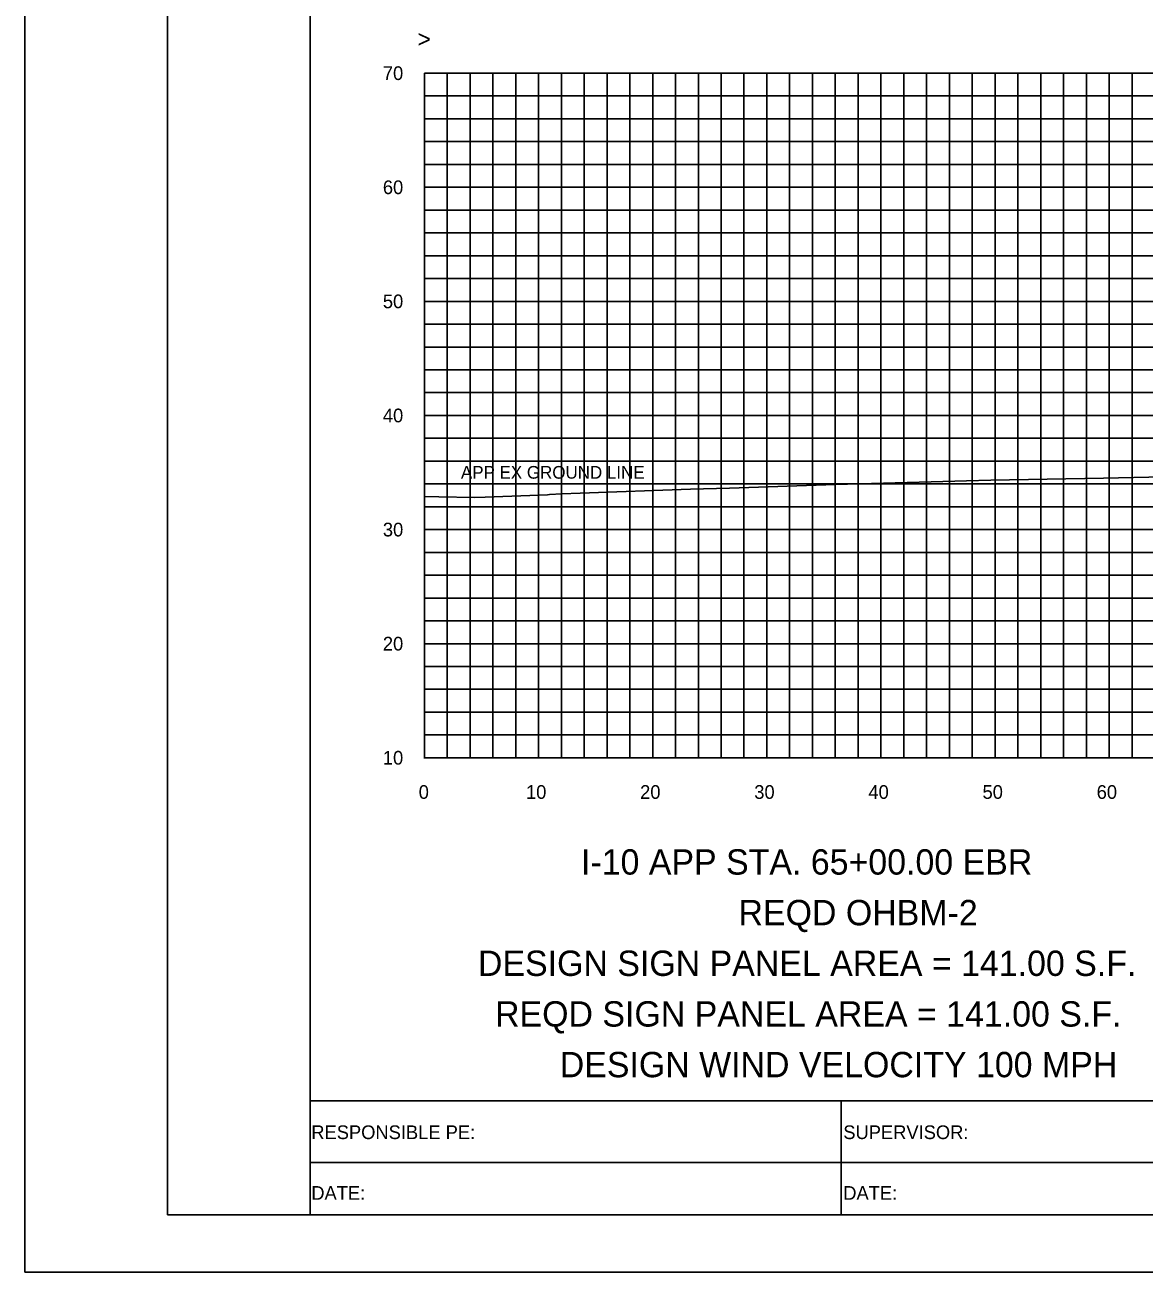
# Model space of a CAD drawing. Extents: x 1797809 to 2198143, y 249608 to 1237864.
# Drawn here: x 2194512.7 to 2194610.7, y 1237118 to 1237227.3 of the extents above; entities that cross this region are included whole.
import ezdxf

# ---------------------------------------------------------------- set-up
doc = ezdxf.new("R2010")
doc.units = 0
for name, color, linetype in [('10', 7, 'Continuous'), ('31', 7, 'Continuous'), ('60', 7, 'Continuous'), ('DESIGN - SHEET - Light Grid', 7, 'Continuous'), ('GSCOLORFILL', 7, 'Continuous'), ('GSOUTLINE', 7, 'Continuous'), ('GSSHT', 7, 'Continuous'), ('Level 45', 7, 'Continuous'), ('Level 55', 7, 'Continuous')]:
    doc.layers.add(name, color=color, linetype=linetype)

msp = doc.modelspace()

# ---------------------------------------------------------------- linework, layer by layer
at = {"layer": '60'}
for p, q in [((2194547.69, 1237163.11), (2194547.69, 1237223.11)), ((2194547.69, 1237163.05), (2194547.69, 1237163.11)), ((2194547.69, 1237163.11), (2194677.69, 1237163.11)), ((2194557.69, 1237163.05), (2194557.69, 1237163.11)), ((2194567.69, 1237163.05), (2194567.69, 1237163.11)), ((2194577.69, 1237163.05), (2194577.69, 1237163.11)), ((2194587.69, 1237163.05), (2194587.69, 1237163.11)), ((2194597.69, 1237163.05), (2194597.69, 1237163.11)), ((2194607.69, 1237163.05), (2194607.69, 1237163.11))]:
    msp.add_line(p, q, dxfattribs=at)
at = {"layer": 'DESIGN - SHEET - Light Grid'}
msp.add_lwpolyline([(2194547.69, 1237186), (2194548.96, 1237185.98), (2194552.09, 1237185.93), (2194553.02, 1237185.96), (2194558.47, 1237186.16), (2194558.64, 1237186.17), (2194559.72, 1237186.23), (2194561.33, 1237186.29), (2194571, 1237186.64), (2194574.43, 1237186.75), (2194583.71, 1237187.05), (2194592.08, 1237187.29), (2194595.19, 1237187.39), (2194597.32, 1237187.43), (2194607.2, 1237187.62), (2194612.47, 1237187.74)], dxfattribs=at)
at = {"layer": 'GSCOLORFILL'}
for p, q in [((2194537.69, 1237123.04), (2194537.69, 1237133.05)), ((2194584.21, 1237133.05), (2194584.21, 1237123.04)), ((2194537.69, 1237127.65), (2194693.32, 1237127.65))]:
    msp.add_line(p, q, dxfattribs=at)
msp.add_lwpolyline([(2194525.19, 1237123.04), (2194847.69, 1237123.04), (2194847.69, 1237333.04), (2194525.19, 1237333.04)], close=True, dxfattribs=at)
at = {"layer": 'GSSHT'}
for p, q in [((2194547.69, 1237223.11), (2194677.69, 1237223.11)), ((2194549.69, 1237163.11), (2194549.69, 1237223.11)), ((2194551.69, 1237163.11), (2194551.69, 1237223.11)), ((2194553.69, 1237163.11), (2194553.69, 1237223.11)), ((2194555.69, 1237163.11), (2194555.69, 1237223.11)), ((2194557.69, 1237163.11), (2194557.69, 1237223.11)), ((2194559.69, 1237163.11), (2194559.69, 1237223.11)), ((2194561.69, 1237163.11), (2194561.69, 1237223.11)), ((2194563.69, 1237163.11), (2194563.69, 1237223.11)), ((2194565.69, 1237163.11), (2194565.69, 1237223.11)), ((2194567.69, 1237163.11), (2194567.69, 1237223.11)), ((2194569.69, 1237163.11), (2194569.69, 1237223.11)), ((2194571.69, 1237163.11), (2194571.69, 1237223.11)), ((2194573.69, 1237163.11), (2194573.69, 1237223.11)), ((2194575.69, 1237163.11), (2194575.69, 1237223.11)), ((2194577.69, 1237163.11), (2194577.69, 1237223.11)), ((2194579.69, 1237163.11), (2194579.69, 1237223.11)), ((2194581.69, 1237163.11), (2194581.69, 1237223.11)), ((2194583.69, 1237163.11), (2194583.69, 1237223.11)), ((2194585.69, 1237163.11), (2194585.69, 1237223.11)), ((2194587.69, 1237163.11), (2194587.69, 1237223.11)), ((2194589.69, 1237163.11), (2194589.69, 1237223.11)), ((2194591.69, 1237163.11), (2194591.69, 1237223.11)), ((2194593.69, 1237163.11), (2194593.69, 1237223.11)), ((2194595.69, 1237163.11), (2194595.69, 1237223.11)), ((2194597.69, 1237163.11), (2194597.69, 1237223.11)), ((2194599.69, 1237163.11), (2194599.69, 1237223.11)), ((2194601.69, 1237163.11), (2194601.69, 1237223.11)), ((2194603.69, 1237163.11), (2194603.69, 1237223.11)), ((2194605.69, 1237163.11), (2194605.69, 1237223.11)), ((2194607.69, 1237163.11), (2194607.69, 1237223.11)), ((2194609.69, 1237163.11), (2194609.69, 1237223.11)), ((2194547.69, 1237221.11), (2194677.69, 1237221.11)), ((2194547.69, 1237219.11), (2194677.69, 1237219.11)), ((2194547.69, 1237217.11), (2194677.69, 1237217.11)), ((2194547.69, 1237215.11), (2194677.69, 1237215.11)), ((2194547.69, 1237213.11), (2194677.69, 1237213.11)), ((2194547.69, 1237211.11), (2194677.69, 1237211.11)), ((2194547.69, 1237209.11), (2194677.69, 1237209.11)), ((2194547.69, 1237207.11), (2194677.69, 1237207.11)), ((2194547.69, 1237205.11), (2194677.69, 1237205.11)), ((2194547.69, 1237203.11), (2194677.69, 1237203.11)), ((2194547.69, 1237201.11), (2194677.69, 1237201.11)), ((2194547.69, 1237199.11), (2194677.69, 1237199.11)), ((2194547.69, 1237197.11), (2194677.69, 1237197.11)), ((2194547.69, 1237195.11), (2194677.69, 1237195.11)), ((2194547.69, 1237193.11), (2194677.69, 1237193.11)), ((2194547.69, 1237191.11), (2194677.69, 1237191.11)), ((2194547.69, 1237189.11), (2194677.69, 1237189.11)), ((2194547.69, 1237187.11), (2194677.69, 1237187.11)), ((2194547.69, 1237185.11), (2194677.69, 1237185.11)), ((2194547.69, 1237183.11), (2194677.69, 1237183.11)), ((2194547.69, 1237181.11), (2194677.69, 1237181.11)), ((2194547.69, 1237179.11), (2194677.69, 1237179.11)), ((2194547.69, 1237177.11), (2194677.69, 1237177.11)), ((2194547.69, 1237175.11), (2194677.69, 1237175.11)), ((2194547.69, 1237173.11), (2194677.69, 1237173.11)), ((2194547.69, 1237171.11), (2194677.69, 1237171.11)), ((2194547.69, 1237169.11), (2194677.69, 1237169.11)), ((2194547.69, 1237167.11), (2194677.69, 1237167.11)), ((2194547.69, 1237165.11), (2194677.69, 1237165.11)), ((2194547.69, 1237163.11), (2194677.69, 1237163.11))]:
    msp.add_line(p, q, dxfattribs=at)
msp.add_lwpolyline([(2194512.69, 1237118.04), (2194852.69, 1237118.04), (2194852.69, 1237338.04), (2194512.69, 1237338.04)], close=True, dxfattribs=at)
at = {"layer": 'Level 45'}
msp.add_lwpolyline([(2194537.69, 1237133.05), (2194837.69, 1237133.05), (2194837.69, 1237323.05), (2194537.69, 1237323.05)], close=True, dxfattribs=at)

# ---------------------------------------------------------------- texts
at = {"layer": '10'}
for s, p in [('0', (2194547.19, 1237159.51)), ('10', (2194556.59, 1237159.51)), ('20', (2194566.59, 1237159.51)), ('30', (2194576.59, 1237159.51)), ('40', (2194586.59, 1237159.51)), ('50', (2194596.59, 1237159.51)), ('60', (2194606.59, 1237159.51))]:
    msp.add_text(s, height=1.2, dxfattribs=at).set_placement(p)
at = {"layer": '31'}
for s, p in [('70', (2194544.05, 1237222.51)), ('60', (2194544.05, 1237212.51)), ('50', (2194544.05, 1237202.51)), ('40', (2194544.05, 1237192.51)), ('30', (2194544.05, 1237182.51)), ('20', (2194544.05, 1237172.51)), ('10', (2194544.05, 1237162.51))]:
    msp.add_text(s, height=1.2, dxfattribs=at).set_placement(p)
at = {"layer": '60'}
msp.add_text('>', height=1.5, dxfattribs=at).set_placement((2194547.08, 1237225.36))
at = {"layer": 'GSOUTLINE'}
for s, p in [('RESPONSIBLE PE:', (2194537.78, 1237129.69)), ('SUPERVISOR:', (2194584.39, 1237129.69)), ('DATE:', (2194537.78, 1237124.37)), ('DATE:', (2194584.39, 1237124.37))]:
    msp.add_text(s, height=1.2, rotation=360, dxfattribs=at).set_placement(p)
at = {"layer": 'Level 55'}
for s, height, p in [('APP EX GROUND LINE', 1.1105, (2194550.89, 1237187.57)), ('I-10 APP STA. 65+00.00 EBR', 2.2209, (2194561.41, 1237152.87)), ('REQD OHBM-2', 2.2209, (2194575.21, 1237148.43)), ('DESIGN SIGN PANEL AREA = 141.00 S.F.', 2.2209, (2194552.38, 1237143.99)), ('REQD SIGN PANEL AREA = 141.00 S.F.', 2.2209, (2194553.88, 1237139.55)), ('DESIGN WIND VELOCITY 100 MPH', 2.2209, (2194559.55, 1237135.11))]:
    msp.add_text(s, height=height, dxfattribs=at).set_placement(p)

doc.saveas('drawing.dxf')
